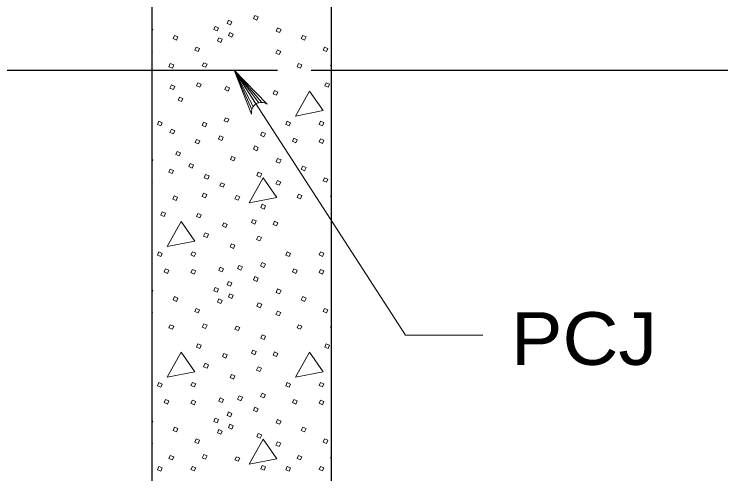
# Model space of a CAD drawing. Extents: x 1083.1 to 1123, y 697.4 to 741.4.
# Drawn here: x 1092.128 to 1094.221, y 723.357 to 724.717 of the extents above; entities that cross this region are included whole.
import ezdxf

# ---------------------------------------------------------------- set-up
doc = ezdxf.new("R2010")
doc.units = 0
doc.header["$LTSCALE"] = 0.062
doc.linetypes.add('LONG_DASHED', pattern=[7.5, 6, -1.5])
doc.layers.add('1', color=7, linetype='Continuous', lineweight=13)

msp = doc.modelspace()

# ---------------------------------------------------------------- linework, layer by layer
at = {"layer": '1', "lineweight": 25}
for p, q in [((1093.0675, 722.82933), (1093.0675, 724.8505)), ((1089.76725, 724.55142), (1092.53542, 724.55142)), ((1093.0675, 724.55142), (1095.442, 724.55142))]:
    msp.add_line(p, q, dxfattribs=at)
at = {"layer": '1', "linetype": 'LONG_DASHED', "lineweight": 25}
msp.add_line((1092.53542, 724.55142), (1093.0675, 724.55142), dxfattribs=at)
at = {"layer": '1'}
for p in [(1092.84383, 724.45133), (1092.83558, 724.44342), (1092.83142, 724.43508), (1092.852, 724.455), (1092.8615, 724.45608)]:
    msp.add_line(p, (1092.77975, 724.55142), dxfattribs=at)
at = {"layer": '1', "lineweight": 25}
msp.add_lwpolyline([(1093.0675, 725.37967), (1092.53542, 725.37967), (1092.53542, 721.67958), (1095.96625, 721.67958), (1095.96625, 725.37967)], dxfattribs=at)
at = {"layer": '1'}
for points in [[(1092.76275, 724.69933), (1092.77275, 724.69467), (1092.76875, 724.68542), (1092.75875, 724.68933)], [(1092.84008, 724.71333), (1092.85008, 724.70867), (1092.84608, 724.69933), (1092.83608, 724.704)], [(1092.72275, 724.68075), (1092.73275, 724.67675), (1092.72875, 724.66742), (1092.71875, 724.67142)], [(1092.76608, 724.66275), (1092.77608, 724.65808), (1092.77208, 724.64875), (1092.76208, 724.65342)], [(1092.908, 724.67675), (1092.918, 724.67208), (1092.914, 724.66275), (1092.904, 724.66675)], [(1092.60283, 724.65408), (1092.61283, 724.65008), (1092.60817, 724.64008), (1092.59817, 724.64475)], [(1092.73342, 724.64742), (1092.74342, 724.64275), (1092.73942, 724.63342), (1092.72942, 724.63808)], [(1092.98267, 724.65408), (1092.99267, 724.65008), (1092.988, 724.64008), (1092.978, 724.64475)], [(1092.66683, 724.61942), (1092.67683, 724.61542), (1092.67283, 724.60608), (1092.66283, 724.61008)], [(1093.04667, 724.61942), (1093.05667, 724.61542), (1093.05267, 724.60608), (1093.04267, 724.61008)], [(1092.90733, 724.61142), (1092.91733, 724.60675), (1092.91267, 724.59742), (1092.90267, 724.60142)], [(1092.59017, 724.57075), (1092.60017, 724.56675), (1092.59617, 724.55742), (1092.58617, 724.56142)], [(1092.6895, 724.57342), (1092.6995, 724.56942), (1092.69483, 724.56008), (1092.68483, 724.56408)], [(1092.97, 724.57075), (1092.98, 724.56675), (1092.976, 724.55742), (1092.966, 724.56142)], [(1092.6715, 724.51417), (1092.6815, 724.51017), (1092.6775, 724.50083), (1092.6675, 724.50483)], [(1093.05133, 724.51417), (1093.06133, 724.51017), (1093.05733, 724.50083), (1093.04733, 724.50483)], [(1092.59317, 724.50742), (1092.60317, 724.50342), (1092.59917, 724.49408), (1092.58917, 724.49808)], [(1092.75517, 724.50292), (1092.76517, 724.49892), (1092.76117, 724.48958), (1092.75117, 724.49358)], [(1092.89867, 724.49083), (1092.90867, 724.48617), (1092.90467, 724.47683), (1092.89467, 724.48083)], [(1092.617, 724.47167), (1092.627, 724.46767), (1092.623, 724.45833), (1092.613, 724.46233)], [(1093.002, 724.4895), (1092.96067, 724.4155), (1093.04267, 724.4315)], [(1092.75358, 724.41058), (1092.76358, 724.40658), (1092.75958, 724.39725), (1092.74958, 724.40125)], [(1092.55617, 724.40017), (1092.56617, 724.39558), (1092.56217, 724.38625), (1092.55217, 724.39025)], [(1092.6885, 724.39717), (1092.6985, 724.39317), (1092.6945, 724.38383), (1092.6845, 724.38783)], [(1092.936, 724.40017), (1092.946, 724.39558), (1092.942, 724.38625), (1092.932, 724.39025)], [(1093.03533, 724.40017), (1093.04533, 724.39617), (1093.04067, 724.38692), (1093.03067, 724.39083)], [(1092.59317, 724.37625), (1092.60317, 724.37225), (1092.59917, 724.36292), (1092.58917, 724.36692)], [(1092.86208, 724.36825), (1092.87208, 724.36358), (1092.86742, 724.35425), (1092.85742, 724.35892)], [(1092.66783, 724.3465), (1092.67783, 724.3425), (1092.67383, 724.33317), (1092.66383, 724.33717)], [(1092.73683, 724.35658), (1092.74683, 724.35258), (1092.74283, 724.34325), (1092.73283, 724.34725)], [(1092.956, 724.35025), (1092.966, 724.34558), (1092.962, 724.33625), (1092.952, 724.34092)], [(1093.03533, 724.34825), (1093.04533, 724.34425), (1093.04067, 724.33425), (1093.03067, 724.33892)], [(1092.84008, 724.32692), (1092.85008, 724.32225), (1092.84608, 724.31292), (1092.83608, 724.31758)], [(1092.61058, 724.31067), (1092.62058, 724.30667), (1092.61658, 724.29742), (1092.60667, 724.30142)], [(1092.77192, 724.29592), (1092.78192, 724.29192), (1092.77792, 724.28258), (1092.76792, 724.28658)], [(1092.908, 724.29025), (1092.918, 724.28558), (1092.914, 724.27625), (1092.904, 724.28025)], [(1092.64858, 724.2755), (1092.65858, 724.27083), (1092.65458, 724.2615), (1092.64458, 724.26617)], [(1092.98267, 724.26758), (1092.99267, 724.26358), (1092.988, 724.25358), (1092.978, 724.25825)], [(1092.59, 724.25858), (1092.6, 724.25458), (1092.596, 724.24525), (1092.586, 724.24925)], [(1092.69483, 724.24217), (1092.70483, 724.23817), (1092.70083, 724.22883), (1092.69083, 724.23283)], [(1092.85075, 724.249), (1092.86075, 724.245), (1092.85675, 724.235), (1092.84675, 724.23967)], [(1092.74092, 724.21833), (1092.75092, 724.21433), (1092.74692, 724.205), (1092.73692, 724.209)], [(1092.86475, 724.23233), (1092.82342, 724.15833), (1092.90533, 724.17433)], [(1092.90733, 724.225), (1092.91733, 724.22033), (1092.91267, 724.211), (1092.90267, 724.215)], [(1093.04667, 724.233), (1093.05667, 724.229), (1093.05267, 724.21967), (1093.04267, 724.22367)], [(1092.60142, 724.17908), (1092.61142, 724.17508), (1092.60742, 724.16575), (1092.59742, 724.16975)], [(1092.6885, 724.187), (1092.6985, 724.183), (1092.6945, 724.17367), (1092.6845, 724.17767)], [(1092.78608, 724.18033), (1092.79608, 724.17633), (1092.79142, 724.167), (1092.78142, 724.171)], [(1092.97, 724.18433), (1092.98, 724.18033), (1092.976, 724.171), (1092.966, 724.175)], [(1092.86208, 724.15433), (1092.87208, 724.15033), (1092.86808, 724.14033), (1092.85808, 724.145)], [(1092.56617, 724.13192), (1092.57617, 724.12792), (1092.57217, 724.11858), (1092.56217, 724.12258)], [(1092.6715, 724.12767), (1092.6815, 724.12367), (1092.6775, 724.11433), (1092.6675, 724.11833)], [(1092.62217, 724.10308), (1092.58083, 724.02908), (1092.66283, 724.04508)], [(1092.74875, 724.09975), (1092.75875, 724.09508), (1092.75475, 724.08575), (1092.74475, 724.09042)], [(1092.83475, 724.10967), (1092.84475, 724.10567), (1092.84075, 724.09575), (1092.83075, 724.10042)], [(1092.89867, 724.10442), (1092.90867, 724.09975), (1092.90467, 724.09042), (1092.89467, 724.09442)], [(1092.6935, 724.07042), (1092.7035, 724.06575), (1092.69883, 724.05642), (1092.68883, 724.06042)], [(1092.85008, 724.05975), (1092.86008, 724.05575), (1092.85542, 724.04642), (1092.84542, 724.05042)], [(1092.77142, 724.03775), (1092.78142, 724.03375), (1092.77742, 724.02375), (1092.76742, 724.02842)], [(1092.55617, 724.01375), (1092.56617, 724.00908), (1092.56217, 723.99975), (1092.55217, 724.00375)], [(1092.6555, 724.01375), (1092.6655, 724.00975), (1092.66083, 724.00042), (1092.65083, 724.00442)], [(1092.936, 724.01375), (1092.946, 724.00908), (1092.942, 723.99975), (1092.932, 724.00375)], [(1093.03533, 724.01375), (1093.04533, 724.00975), (1093.04067, 724.00042), (1093.03067, 724.00442)], [(1092.73742, 723.96842), (1092.74742, 723.96383), (1092.74342, 723.9545), (1092.73342, 723.9585)], [(1092.79408, 723.97375), (1092.80408, 723.96975), (1092.79942, 723.95983), (1092.78942, 723.96442)], [(1092.86208, 723.98175), (1092.87208, 723.97708), (1092.86742, 723.96775), (1092.85742, 723.97242)], [(1092.57617, 723.96383), (1092.58617, 723.95917), (1092.58217, 723.94983), (1092.57217, 723.9545)], [(1092.6555, 723.96183), (1092.6655, 723.95783), (1092.66083, 723.94783), (1092.65083, 723.9525)], [(1092.956, 723.96383), (1092.966, 723.95917), (1092.962, 723.94983), (1092.952, 723.9545)], [(1093.03533, 723.96183), (1093.04533, 723.95783), (1093.04067, 723.94783), (1093.03067, 723.9525)], [(1092.76275, 723.9265), (1092.77275, 723.92183), (1092.76875, 723.9125), (1092.75875, 723.9165)], [(1092.84008, 723.9405), (1092.85008, 723.93583), (1092.84608, 723.9265), (1092.83608, 723.93117)], [(1092.72275, 723.90783), (1092.73275, 723.90383), (1092.72875, 723.8945), (1092.71875, 723.8985)], [(1092.908, 723.90383), (1092.918, 723.89917), (1092.914, 723.88983), (1092.904, 723.89383)], [(1092.76608, 723.88983), (1092.77608, 723.88517), (1092.77208, 723.87583), (1092.76208, 723.8805)], [(1092.60283, 723.88117), (1092.61283, 723.87717), (1092.60817, 723.86717), (1092.59817, 723.87183)], [(1092.73342, 723.8745), (1092.74342, 723.86983), (1092.73942, 723.8605), (1092.72942, 723.86517)], [(1092.85075, 723.8625), (1092.86075, 723.8585), (1092.85675, 723.8485), (1092.84675, 723.85317)], [(1092.98267, 723.88117), (1092.99267, 723.87717), (1092.988, 723.86717), (1092.978, 723.87183)], [(1092.66683, 723.8465), (1092.67683, 723.8425), (1092.67283, 723.83317), (1092.66283, 723.83717)], [(1093.04667, 723.8465), (1093.05667, 723.8425), (1093.05267, 723.83317), (1093.04267, 723.83717)], [(1092.90733, 723.8385), (1092.91733, 723.83383), (1092.91267, 723.8245), (1092.90267, 723.8285)], [(1092.6895, 723.80058), (1092.6995, 723.79658), (1092.69483, 723.78725), (1092.68483, 723.79125)], [(1092.59017, 723.79792), (1092.60017, 723.79392), (1092.59617, 723.78458), (1092.58617, 723.78858)], [(1092.78608, 723.79392), (1092.79608, 723.78992), (1092.79142, 723.78058), (1092.78142, 723.78458)], [(1092.97, 723.79792), (1092.98, 723.79392), (1092.976, 723.78458), (1092.966, 723.78858)], [(1092.86208, 723.76792), (1092.87208, 723.76392), (1092.86808, 723.75392), (1092.85808, 723.75858)], [(1092.6715, 723.74125), (1092.6815, 723.73725), (1092.6775, 723.72792), (1092.6675, 723.73192)], [(1093.05133, 723.74125), (1093.06133, 723.73725), (1093.05733, 723.72792), (1093.04733, 723.73192)], [(1092.62217, 723.71658), (1092.58083, 723.64267), (1092.66283, 723.65867)], [(1092.83475, 723.72325), (1092.84475, 723.71925), (1092.84075, 723.70925), (1092.83075, 723.71392)], [(1092.89867, 723.71792), (1092.90867, 723.71325), (1092.90467, 723.70392), (1092.89467, 723.70792)], [(1093.002, 723.71658), (1092.96067, 723.64267), (1093.04267, 723.65867)], [(1092.74875, 723.71325), (1092.75875, 723.70858), (1092.75475, 723.69925), (1092.74475, 723.70392)], [(1092.6935, 723.68392), (1092.7035, 723.67925), (1092.69883, 723.66992), (1092.68883, 723.674)], [(1092.85008, 723.67333), (1092.86008, 723.66933), (1092.85542, 723.66), (1092.84542, 723.664)], [(1092.77142, 723.65133), (1092.78142, 723.64733), (1092.77742, 723.63733), (1092.76742, 723.642)], [(1092.55617, 723.62733), (1092.56617, 723.62267), (1092.56217, 723.61333), (1092.55217, 723.61733)], [(1092.6555, 723.62733), (1092.6655, 723.62333), (1092.66083, 723.614), (1092.65083, 723.618)], [(1092.936, 723.62733), (1092.946, 723.62267), (1092.942, 723.61333), (1092.932, 723.61733)], [(1093.03533, 723.62733), (1093.04533, 723.62333), (1093.04067, 723.614), (1093.03067, 723.618)], [(1092.86208, 723.59533), (1092.87208, 723.59067), (1092.86742, 723.58133), (1092.85742, 723.586)], [(1092.57617, 723.57733), (1092.58617, 723.57267), (1092.58217, 723.56333), (1092.57217, 723.568)], [(1092.6555, 723.57533), (1092.6655, 723.57133), (1092.66083, 723.56133), (1092.65083, 723.566)], [(1092.73742, 723.582), (1092.74742, 723.57733), (1092.74342, 723.568), (1092.73342, 723.572)], [(1092.79408, 723.58733), (1092.80408, 723.58333), (1092.79942, 723.57333), (1092.78942, 723.578)], [(1092.956, 723.57733), (1092.966, 723.57267), (1092.962, 723.56333), (1092.952, 723.568)], [(1093.03533, 723.57533), (1093.04533, 723.57133), (1093.04067, 723.56133), (1093.03067, 723.566)], [(1092.84008, 723.554), (1092.85008, 723.54933), (1092.84608, 723.54), (1092.83608, 723.54467)], [(1092.76275, 723.54), (1092.77275, 723.53533), (1092.76875, 723.52608), (1092.75875, 723.53)], [(1092.72275, 723.52142), (1092.73275, 723.51742), (1092.72875, 723.50808), (1092.71875, 723.51208)], [(1092.908, 723.51742), (1092.918, 723.51275), (1092.914, 723.50342), (1092.904, 723.50742)], [(1092.60283, 723.49475), (1092.61283, 723.49075), (1092.60817, 723.48075), (1092.59817, 723.48542)], [(1092.73342, 723.48808), (1092.74342, 723.48342), (1092.73942, 723.47408), (1092.72942, 723.47875)], [(1092.76608, 723.50342), (1092.77608, 723.49875), (1092.77208, 723.48942), (1092.76208, 723.49408)], [(1092.98267, 723.49475), (1092.99267, 723.49075), (1092.988, 723.48075), (1092.978, 723.48542)], [(1092.85075, 723.47608), (1092.86075, 723.47208), (1092.85675, 723.46208), (1092.84675, 723.46675)], [(1092.66683, 723.46008), (1092.67683, 723.45608), (1092.67283, 723.44675), (1092.66283, 723.45075)], [(1092.86475, 723.45942), (1092.82342, 723.3855), (1092.90533, 723.40142)], [(1092.90733, 723.45208), (1092.91733, 723.44742), (1092.91267, 723.43808), (1092.90267, 723.44208)], [(1093.04667, 723.46008), (1093.05667, 723.45608), (1093.05267, 723.44675), (1093.04267, 723.45075)], [(1092.59017, 723.41142), (1092.60017, 723.40742), (1092.59617, 723.39808), (1092.58617, 723.40208)], [(1092.6895, 723.41408), (1092.6995, 723.41008), (1092.69483, 723.40075), (1092.68483, 723.40475)], [(1092.78608, 723.40742), (1092.79608, 723.40342), (1092.79142, 723.39408), (1092.78142, 723.39808)], [(1092.97, 723.41142), (1092.98, 723.40742), (1092.976, 723.39808), (1092.966, 723.40208)], [(1092.86208, 723.3815), (1092.87208, 723.37742), (1092.86808, 723.3675), (1092.85808, 723.37217)], [(1092.55617, 723.37892), (1092.56617, 723.37425), (1092.56217, 723.36492), (1092.55217, 723.36892)], [(1092.6555, 723.37892), (1092.6655, 723.37492), (1092.66083, 723.36558), (1092.65083, 723.36958)], [(1092.936, 723.37892), (1092.946, 723.37425), (1092.942, 723.36492), (1092.932, 723.36892)], [(1093.03533, 723.37892), (1093.04533, 723.37492), (1093.04067, 723.36558), (1093.03067, 723.36958)]]:
    msp.add_lwpolyline(points, close=True, dxfattribs=at)
for points in [[(1092.53542, 724.67342), (1092.53817, 724.67208), (1092.53542, 724.6655)], [(1092.53542, 724.60775), (1092.5375, 724.60675), (1092.53542, 724.6025)], [(1093.0675, 724.563), (1093.06458, 724.56408), (1093.0675, 724.56983)], [(1092.83067, 724.42092), (1092.77975, 724.55142), (1092.877, 724.45058)], [(1092.77975, 724.55142), (1093.287, 723.76692), (1093.51575, 723.76692)], [(1092.53542, 724.28692), (1092.53817, 724.28558), (1092.53542, 724.27908)], [(1092.53542, 724.22133), (1092.5375, 724.22033), (1092.53542, 724.21608)], [(1093.0675, 724.1765), (1093.06458, 724.17767), (1093.0675, 724.18342)], [(1092.53542, 723.9005), (1092.53817, 723.89917), (1092.53542, 723.89267)], [(1092.53542, 723.83483), (1092.5375, 723.83383), (1092.53542, 723.82958)], [(1093.0675, 723.79008), (1093.06458, 723.79125), (1093.0675, 723.79692)], [(1092.53542, 723.51408), (1092.53817, 723.51275), (1092.53542, 723.50617)], [(1092.53542, 723.44842), (1092.5375, 723.44742), (1092.53542, 723.44317)], [(1093.0675, 723.40367), (1093.06458, 723.40475), (1093.0675, 723.4105)]]:
    msp.add_lwpolyline(points, dxfattribs=at)
msp.add_ellipse((1092.85986, 724.42633), major_axis=(0.01784, 0.0237), ratio=0.999895, start_param=0.0294804, end_param=2.4000935, dxfattribs=at)

# ---------------------------------------------------------------- texts
at = {"layer": '1', "width": 1.1}
msp.add_text('PCJ', height=0.156, dxfattribs=at).set_placement((1093.59875, 723.67925))

doc.saveas('drawing.dxf')
